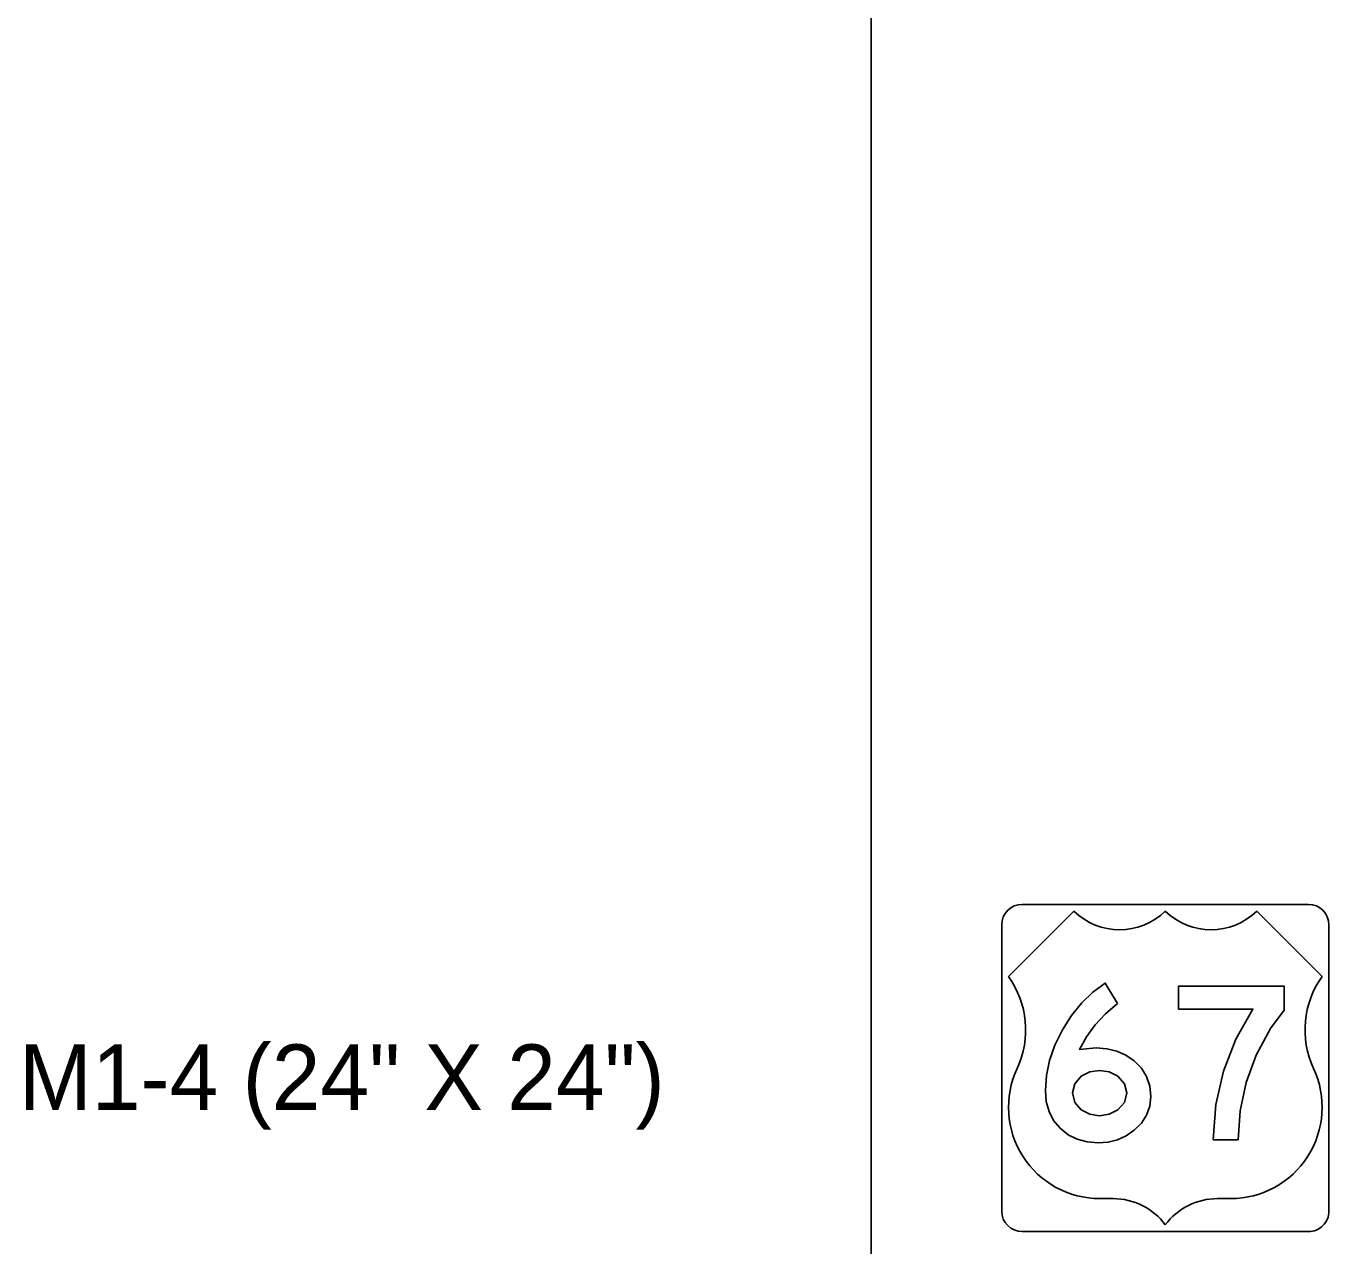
# Model space of a CAD drawing. Extents: x 1001568 to 1002149, y 1840825 to 1841423.
# Drawn here: x 1001930.48 to 1001938.45, y 1841187.36 to 1841194.82 of the extents above; entities that cross this region are included whole.
import ezdxf

# ---------------------------------------------------------------- set-up
doc = ezdxf.new("R2010")
doc.units = 0
for name, color, linetype in [('40', 7, 'Continuous'), ('R_No Plot', 7, 'Continuous'), ('SIGNS', 7, 'Continuous')]:
    doc.layers.add(name, color=color, linetype=linetype)

msp = doc.modelspace()

# ---------------------------------------------------------------- linework, layer by layer
at = {"layer": 'R_No Plot'}
msp.add_line((1001935.6501, 1841210.6666), (1001935.6501, 1841148.1274), dxfattribs=at)
at = {"layer": 'SIGNS'}
for p, q in [((1001938.3226, 1841189.4512), (1001936.5726, 1841189.4512)), ((1001936.8886, 1841189.4095), (1001936.4893, 1841189.0102)), ((1001938.406, 1841189.0102), (1001938.0066, 1841189.4095)), ((1001936.4476, 1841189.3262), (1001936.4476, 1841187.5762)), ((1001938.4476, 1841187.5762), (1001938.4476, 1841189.3262)), ((1001937.0483, 1841187.6526), (1001937.1282, 1841187.6526)), ((1001937.7671, 1841187.6526), (1001937.8469, 1841187.6526)), ((1001936.4476, 1841187.5762), (1001936.4476, 1841187.5762)), ((1001936.5726, 1841187.4512), (1001938.3226, 1841187.4512))]:
    msp.add_line(p, q, dxfattribs=at)
for points in [[(1001936.5726, 1841189.4512), (1001936.5726, 1841189.4512)], [(1001938.3226, 1841189.4512), (1001938.3226, 1841189.4512)], [(1001936.4476, 1841189.3262), (1001936.4476, 1841189.3262)], [(1001937.1562, 1841188.8458), (1001937.0804, 1841188.9703), (1001937.0055, 1841188.9149), (1001936.9373, 1841188.8489), (1001936.8751, 1841188.7715), (1001936.8195, 1841188.6834), (1001936.7732, 1841188.5898), (1001936.7407, 1841188.4968), (1001936.7208, 1841188.4046), (1001936.7145, 1841188.3134), (1001936.7199, 1841188.2457), (1001936.737, 1841188.1846), (1001936.7651, 1841188.1302), (1001936.8048, 1841188.0825), (1001936.8532, 1841188.0433), (1001936.9082, 1841188.0157), (1001936.9695, 1841187.9991), (1001937.0375, 1841187.9936), (1001937.0983, 1841187.9981), (1001937.1556, 1841188.0124), (1001937.2083, 1841188.0364), (1001937.2575, 1841188.0703), (1001937.3019, 1841188.1138), (1001937.3336, 1841188.1627), (1001937.3525, 1841188.2169), (1001937.3588, 1841188.2765), (1001937.3523, 1841188.3402), (1001937.3332, 1841188.398), (1001937.3011, 1841188.4496), (1001937.2564, 1841188.4951), (1001937.2059, 1841188.5293), (1001937.151, 1841188.5541), (1001937.0905, 1841188.5688), (1001937.0252, 1841188.5739), (1001936.9238, 1841188.5636), (1001936.9661, 1841188.6408), (1001937.0191, 1841188.7139), (1001937.0824, 1841188.7819), (1001937.1562, 1841188.8458)], [(1001936.8803, 1841188.2984), (1001936.8936, 1841188.3546), (1001936.9338, 1841188.4003), (1001936.986, 1841188.4269), (1001937.0447, 1841188.4358), (1001937.1035, 1841188.4269), (1001937.1565, 1841188.4003), (1001937.1979, 1841188.3548), (1001937.212, 1841188.2984), (1001937.1979, 1841188.2407), (1001937.1565, 1841188.1948), (1001937.104, 1841188.168), (1001937.0447, 1841188.1593), (1001936.9854, 1841188.168), (1001936.9338, 1841188.1948), (1001936.8936, 1841188.2407), (1001936.8803, 1841188.2984)], [(1001936.5726, 1841187.4512), (1001936.5726, 1841187.4512)], [(1001938.3226, 1841187.4512), (1001938.3226, 1841187.4512)]]:
    msp.add_lwpolyline(points, dxfattribs=at)
msp.add_lwpolyline([(1001937.7403, 1841188.0119), (1001937.8922, 1841188.0119), (1001937.9042, 1841188.1887), (1001937.9413, 1841188.3615), (1001938.0033, 1841188.529), (1001938.09, 1841188.6923), (1001938.1734, 1841188.8044), (1001938.1734, 1841188.9518), (1001937.5291, 1841188.9518), (1001937.5291, 1841188.8109), (1001937.9831, 1841188.8109), (1001937.8783, 1841188.6267), (1001937.8032, 1841188.4323), (1001937.7571, 1841188.2273)], close=True, dxfattribs=at)
for centre, radius, start, end in [((1001936.5726, 1841189.3262), 0.125, 90.00021, 179.99985), ((1001938.3226, 1841189.3262), 0.125, 360, 90), ((1001937.1681, 1841189.6947), 0.3993, 225.57291, 314.42721), ((1001937.7271, 1841189.6947), 0.3993, 225.57291, 314.42721), ((1001936.0351, 1841188.6843), 0.559, 334.98952, 35.66288), ((1001938.8601, 1841188.6843), 0.559, 144.33724, 205.01003), ((1001937.0483, 1841188.2116), 0.559, 154.98967, 270.00006), ((1001937.8469, 1841188.2116), 0.559, 270.00006, 25.01045), ((1001937.1282, 1841187.2532), 0.3993, 36.86989, 90.00021), ((1001937.7671, 1841187.2532), 0.3993, 90.00021, 143.13001), ((1001936.5726, 1841187.5762), 0.125, 180, 270), ((1001938.3226, 1841187.5762), 0.125, 270.00006, 0.00027)]:
    msp.add_arc(centre, radius, start, end, dxfattribs=at)

# ---------------------------------------------------------------- texts
at = {"layer": '40'}
msp.add_text('M1-4 (24" X 24")', height=0.4, rotation=0, dxfattribs=at).set_placement((1001930.4411, 1841188.1949))

doc.saveas('drawing.dxf')
